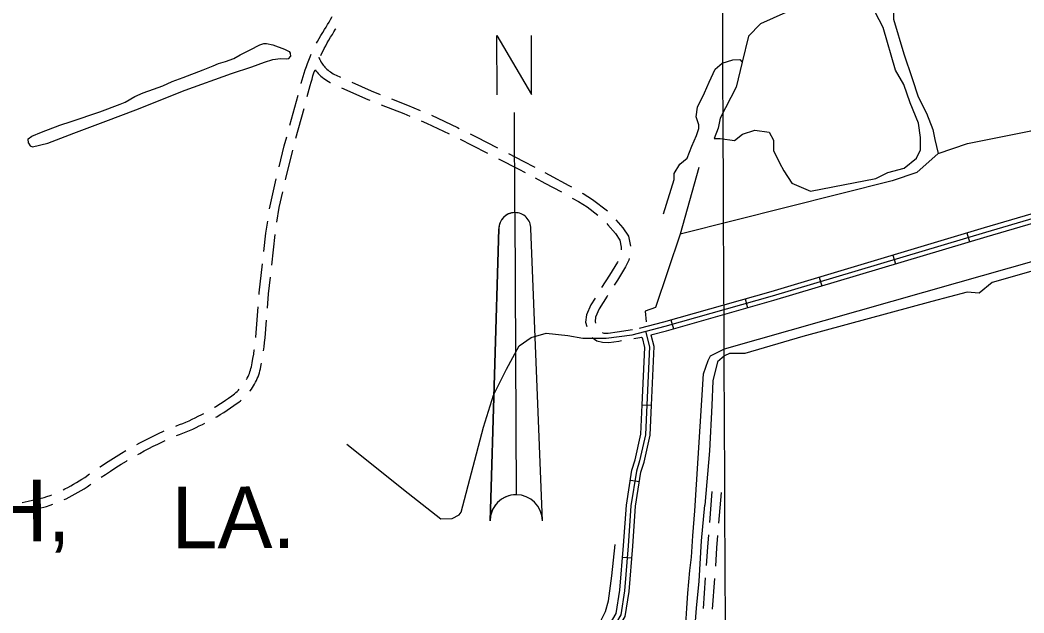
# Model space of a CAD drawing. Extents: x 3419139 to 3457078, y 540382 to 565875.
# Drawn here: x 3447297 to 3450552, y 559989 to 561912 of the extents above; entities that cross this region are included whole.
import ezdxf

# ---------------------------------------------------------------- set-up
doc = ezdxf.new("R2010")
doc.units = 0
for name, color, linetype in [('V-ANNO-SYMB', 7, 'Continuous'), ('V-GRID-MAJR', 7, 'Continuous'), ('V-ROAD-CNTR', 7, 'Continuous'), ('V-TOPO-GNAM-IDEN', 7, 'Continuous'), ('V-TOPO-SHOR', 7, 'Continuous')]:
    doc.layers.add(name, color=color, linetype=linetype)

msp = doc.modelspace()

# ---------------------------------------------------------------- linework, layer by layer
at = {"layer": 'V-ANNO-SYMB'}
for p, q in [((3448901.341196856, 561287.4632177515), (3448899.923084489, 561612.4601238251)), ((3448901.341196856, 561287.4632177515), (3448905.3337285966, 560372.4719283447)), ((3448901.341196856, 561287.4632177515), (3448905.3337285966, 560372.4719283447)), ((3448820.7044287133, 560287.1018422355), (3448849.568589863, 561235.2368148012)), ((3448849.5685942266, 561235.2358148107), (3448820.7054287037, 560287.1018465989)), ((3448990.704810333, 560287.8436328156), (3448953.5675998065, 561235.6906107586))]:
    msp.add_line(p, q, dxfattribs=at)
msp.add_lwpolyline([(3448843.670469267, 561670.2312198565), (3448842.832692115, 561862.2293920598), (3448955.6694030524, 561670.7199231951), (3448954.8316259, 561862.7180953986)], dxfattribs=at)
for centre, radius, start, end in [((3448901.56776295, 561235.463711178), 51.999999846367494, 90.24669197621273, 180.24999753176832), ((3448901.568426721, 561235.4637140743), 51.99999984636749, 90.25332101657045, 180.2500154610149), ((3448901.568426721, 561235.4637140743), 51.99999984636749, 0.2500154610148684, 90.25332101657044), ((3448905.704124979, 560287.4727353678), 85.00000000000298, 90.24999753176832, 180.24999753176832), ((3448905.705114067, 560287.4727396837), 85.000000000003, 90.25001546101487, 180.25001546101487), ((3448905.705114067, 560287.4727396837), 85.000000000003, 0.2500154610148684, 90.25001546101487), ((3448905.705114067, 560287.4727396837), 85.000000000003, 0.2500154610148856, 90.25001546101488)]:
    msp.add_arc(centre, radius, start, end, dxfattribs=at)
at = {"layer": 'V-GRID-MAJR'}
msp.add_spline([(3449649.727, 545887.172), (3449621.526, 551946.219), (3449593.316, 558007.2), (3449565.106, 564068.197), (3449565.097, 564070.1140000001)], degree=3, dxfattribs=at)
at = {"layer": 'V-ROAD-CNTR'}
for p, q in [((3448171.958070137, 561571.7960703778), (3448198.093218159, 561668.3200973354)), ((3448191.518662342, 561529.2509533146), (3448217.653810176, 561625.7749795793)), ((3448112.6620051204, 561117.4066292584), (3448123.5466119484, 561216.8116058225)), ((3450366.7382286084, 561221.678530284), (3450375.3442113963, 561192.9395877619)), ((3450127.246707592, 561149.9576737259), (3450135.8536903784, 561121.218731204)), ((3449887.756186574, 561078.2378171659), (3449896.362169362, 561049.4988746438)), ((3449648.107665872, 561007.8769578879), (3449656.274649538, 560979.0090156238)), ((3449407.54914699, 560939.8240939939), (3449415.7151306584, 560910.957151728)), ((3449286.783295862, 560878.9441539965), (3449313.456575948, 560883.4907358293)), ((3449313.9803341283, 560664.1196454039), (3449343.952274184, 560662.81664801)), ((3449275.940410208, 560419.8961338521), (3449305.56435096, 560415.1591433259)), ((3449540.1033699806, 560382.257157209), (3449532.1623241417, 560282.5729849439)), ((3449570.0086300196, 560379.8748427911), (3449562.0675841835, 560280.190670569)), ((3449250.7254606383, 560170.174633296), (3449280.632400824, 560167.816638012)), ((3449518.7866677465, 560103.0727143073), (3449511.768921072, 560003.3194015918)), ((3449548.6932100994, 560100.6903038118), (3449541.675463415, 560000.9369909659))]:
    msp.add_line(p, q, dxfattribs=at)
for points in [[(3449342.8292764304, 560891.413190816), (3449392.610176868, 560904.4201648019), (3449741.359479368, 561003.0799674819), (3450433.170095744, 561210.2575531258), (3451027.714906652, 561384.711204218), (3451671.406619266, 561576.5228205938), (3452244.262473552, 561740.1254933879), (3452667.5606269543, 561869.4922346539), (3452712.4665371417, 561893.6951862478), (3452747.156467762, 561916.5131406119), (3452765.6134308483, 561939.3710948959), (3452786.338389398, 561974.6110244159), (3452800.2963614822, 562019.522934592), (3452801.844358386, 562074.1878252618), (3452753.718454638, 562270.8354319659), (3452730.5675009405, 562323.324326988), (3452705.1515517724, 562361.5192505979), (3452676.5566089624, 562396.3571809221), (3452578.1578057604, 562464.402044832), (3452332.2102976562, 562653.671666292)], [(3448258.456890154, 561837.3920026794), (3448261.490006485, 561843.1745711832), (3448266.8858619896, 561853.0073152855), (3448272.462688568, 561862.7372724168), (3448278.222432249, 561872.3594083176), (3448284.1208977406, 561881.8144813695), (3448289.2026765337, 561889.7916462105), (3448293.9877760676, 561897.6792366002), (3448298.6049071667, 561905.6727293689), (3448303.048552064, 561913.7601630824), (3448307.3130607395, 561921.9414515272), (3448308.337149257, 561924.0135852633)], [(3448272.083213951, 561797.0688777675), (3448273.6067201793, 561800.4162193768), (3448278.2024921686, 561810.0276865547), (3448282.9769615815, 561819.5542100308), (3448287.925993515, 561828.9894288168), (3448293.0521380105, 561838.3306847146), (3448298.349311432, 561847.5727275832), (3448303.821567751, 561856.7145916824), (3448309.4991022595, 561865.8155186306), (3448314.6813234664, 561873.9503537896), (3448319.8042239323, 561882.3947633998), (3448320.8776726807, 561884.2531912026)], [(3448208.5472773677, 561706.9297081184), (3448208.787318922, 561707.8162451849), (3448211.616652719, 561718.4817438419), (3448214.689049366, 561729.2638460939), (3448217.9662887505, 561739.9920610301), (3448221.442276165, 561750.6549011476), (3448225.118055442, 561761.2514835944), (3448228.98950578, 561771.7767007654), (3448233.055955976, 561782.2253753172), (3448237.3173885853, 561792.5994766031), (3448241.10889548, 561801.3590445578)], [(3448265.106621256, 561792.238597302), (3448266.804480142, 561787.9020099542), (3448268.5542236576, 561783.9570864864), (3448270.4818880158, 561780.0957040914), (3448272.5791807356, 561776.3233458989), (3448274.8424095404, 561772.6538054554), (3448277.2718167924, 561769.0875601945), (3448279.854492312, 561765.6353493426), (3448282.5895797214, 561762.3093586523), (3448285.472274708, 561759.1058838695), (3448288.4942360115, 561756.03983789), (3448291.578264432, 561753.1780894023), (3448295.4255475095, 561750.0034450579), (3448299.5156219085, 561746.8633702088), (3448303.71110944, 561743.8746175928), (3448308.010863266, 561741.036218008), (3448312.406677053, 561738.3521527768), (3448316.8934465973, 561735.8285146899), (3448321.470787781, 561733.4655189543), (3448326.128948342, 561731.2643204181), (3448331.2154959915, 561729.0771341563), (3448336.328753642, 561726.7818215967)], [(3448228.1078693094, 561664.384590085), (3448237.764681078, 561700.0497548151), (3448240.543347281, 561710.5242561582), (3448243.4629506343, 561720.7701539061), (3448246.5757112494, 561730.9599389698), (3448249.877723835, 561741.0890988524), (3448253.3225080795, 561751.0197659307)], [(3448253.3225080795, 561751.0197659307), (3448256.2455076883, 561747.1126506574), (3448259.8424202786, 561742.7386413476), (3448263.6277252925, 561738.5321161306), (3448267.5977639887, 561734.5041621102), (3448271.811735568, 561730.5939105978), (3448276.738452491, 561726.5285549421), (3448281.672378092, 561722.7406297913), (3448286.7388905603, 561719.1313824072), (3448291.9251367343, 561715.7077819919), (3448297.231322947, 561712.4678472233), (3448302.654553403, 561709.4174853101), (3448303.0165766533, 561709.2305952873)], [(3448339.3107370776, 561692.5592551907), (3448424.038109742, 561654.5256148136), (3448430.591554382, 561651.9822000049)], [(3448372.7864408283, 561710.41617116), (3448435.615890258, 561682.2123851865), (3448464.529857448, 561670.9907732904)], [(3448501.75906417, 561656.5419878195), (3448553.049972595, 561636.6358066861), (3448594.2350593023, 561619.0596121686)], [(3448467.821028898, 561637.5333106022), (3448541.732027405, 561608.8481933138), (3448560.6195123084, 561600.7877487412)], [(3448597.3143197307, 561585.1278309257), (3448614.6443812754, 561577.7320341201), (3448687.84599666, 561543.3197505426)], [(3448630.867204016, 561603.2552548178), (3448715.667561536, 561563.3903702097), (3448721.0536425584, 561560.6926458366)], [(3448136.7397830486, 561436.3072308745), (3448153.5534494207, 561503.8229292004), (3448161.5040109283, 561533.1864595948)], [(3448723.675544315, 561525.8267198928), (3448762.123821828, 561506.5691456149), (3448812.57136808, 561480.6236610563)], [(3448756.698635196, 561542.8391517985), (3448775.7021781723, 561533.3208543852), (3448845.514809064, 561497.4157872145)], [(3448157.122320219, 561393.5515454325), (3448158.1298444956, 561398.0544930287), (3448181.1796433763, 561490.6115375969)], [(3448848.0653777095, 561462.3688727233), (3448914.1656292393, 561428.3731051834), (3448934.8236754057, 561417.3779346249)], [(3448881.0091520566, 561479.1608274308), (3448928.074370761, 561454.9548948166), (3448966.119614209, 561434.7054512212)], [(3448106.076298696, 561299.7393870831), (3448107.6484920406, 561309.8320211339), (3448127.253026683, 561397.4509442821)], [(3448356.617248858, 560536.2039012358), (3448555.362851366, 560376.834219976), (3448661.304639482, 560293.8093860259), (3448697.602566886, 560294.775384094), (3448720.552520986, 560307.126359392), (3448727.2205076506, 560315.4453427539), (3448799.482363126, 560591.5447905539), (3448831.9932981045, 560695.55658253), (3448873.98521412, 560779.9224137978), (3448915.2731315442, 560854.858263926), (3448954.732052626, 560882.1182094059), (3449003.0809559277, 560896.7811800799), (3449073.641814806, 560888.5821964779), (3449121.571718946, 560879.8102140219), (3449149.583662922, 560880.382212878), (3449197.890566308, 560880.5842124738), (3449281.635398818, 560890.927191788), (3449388.672184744, 560918.8951358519), (3449737.166487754, 561017.4819386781), (3450428.90710427, 561224.638524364), (3451023.4609151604, 561399.0951754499)], [(3448967.2179434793, 561400.1362022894), (3448998.2445418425, 561383.6224072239), (3449052.6758182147, 561354.5923931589)], [(3448998.5259069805, 561417.4573187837), (3449012.350983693, 561410.0989715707), (3449076.5933269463, 561375.8363885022), (3449085.376284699, 561370.7943201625)], [(3449305.546898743, 560912.6790090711), (3449384.7341926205, 560933.3701069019), (3449732.97349614, 561031.883909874), (3450424.644112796, 561239.0194956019), (3451019.206923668, 561413.4791466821)], [(3448129.6772194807, 561256.3381080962), (3448137.1395079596, 561304.2419788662), (3448148.3883852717, 561354.5168022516)], [(3449087.5265857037, 561334.9679101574), (3449107.752829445, 561323.3565480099), (3449135.8704393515, 561305.9897889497), (3449170.241909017, 561279.1175490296)], [(3449120.0664085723, 561350.8796194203), (3449123.1072042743, 561349.1339774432), (3449153.0438058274, 561330.6437235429), (3449201.3421082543, 561292.8832325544)], [(3448087.2611497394, 561161.0464389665), (3448093.862249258, 561221.33177158), (3448099.919543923, 561260.2163391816)], [(3449229.2324871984, 561264.2409489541), (3449251.23080264, 561237.6912579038), (3449269.4787445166, 561210.7995540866), (3449276.4192839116, 561179.0713739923), (3449276.4192839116, 561178.527436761)], [(3449199.6746180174, 561252.1309182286), (3449203.3609732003, 561248.4445630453), (3449227.2133681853, 561219.6571897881), (3449241.407485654, 561198.7395429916), (3449246.4192839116, 561175.8284652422), (3449246.4192839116, 561167.1586119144)], [(3449235.238723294, 561129.4617477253), (3449233.813551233, 561126.7301679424), (3449208.5408894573, 561084.6090649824), (3449182.7940658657, 561044.3383921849)], [(3449272.557784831, 561138.9808023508), (3449271.311159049, 561133.7449740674), (3449259.997910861, 561112.0612483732), (3449234.0462684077, 561068.8085109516), (3449223.424238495, 561052.1945667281)], [(3448072.1914532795, 561021.863755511), (3448072.5874524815, 561027.0371398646), (3448082.90730655, 561121.2844441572)], [(3448098.929261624, 560978.0995600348), (3448102.462547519, 561024.2588601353), (3448108.308162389, 561077.6446386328)], [(3449161.5534844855, 561010.4449108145), (3449148.189016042, 560988.88931655), (3449134.1379844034, 560956.1035760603), (3449130.9343918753, 560932.610564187), (3449134.3157356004, 560917.7326517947)], [(3449201.8777704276, 561018.4936807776), (3449200.6915764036, 561016.6383516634), (3449174.8747652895, 560974.9983337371), (3449163.313644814, 560948.0223859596), (3449161.394806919, 560933.9509080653), (3449162.5590622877, 560928.828184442)], [(3448061.4593302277, 560882.2775545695), (3448061.61059157, 560883.6340210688), (3448069.1385865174, 560981.9807125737)], [(3448086.2350196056, 560838.7134662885), (3448088.0727455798, 560851.9730913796), (3448089.8645503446, 560866.3085435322), (3448091.48340843, 560880.8259789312), (3448095.876394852, 560938.2165169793)], [(3449325.1913117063, 560903.0441675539), (3449337.68428672, 560851.664270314), (3449328.9733041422, 560663.6216464), (3449324.77931253, 560567.13683937), (3449305.7803505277, 560482.1200094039), (3449295.706370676, 560448.5110766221), (3449277.8164064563, 560336.614300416), (3449268.6024248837, 560206.0645615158), (3449257.117447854, 560060.446852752), (3449244.7034726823, 559982.2900090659), (3449216.743528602, 559935.31310302), (3449162.4036372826, 559879.2782150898), (3449061.237839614, 559821.8373299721), (3448982.97499614, 559773.60842643), (3448944.053073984, 559747.4804786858), (3448883.657194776, 559724.5005246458), (3448839.896282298, 559710.267553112), (3448309.5643429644, 559437.3620989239), (3448129.895702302, 559343.4572867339), (3448068.6108248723, 559314.6303443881), (3447996.7449686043, 559298.9263757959), (3447801.323359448, 559301.2103712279), (3447411.865138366, 559298.2963770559), (3447017.985926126, 559297.870377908)], [(3449184.146240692, 560898.372308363), (3449190.107364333, 560896.9696910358), (3449204.4094791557, 560896.2545852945), (3449233.5145921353, 560900.2969620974), (3449282.97284927, 560908.7273468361)], [(3447017.7729265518, 559312.870347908), (3447411.801138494, 559313.2963470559), (3447801.3553593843, 559316.2113412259), (3447995.2119716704, 559313.945345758), (3448063.7568345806, 559328.9233158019), (3448123.22671564, 559356.896259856), (3448302.6583567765, 559450.6780722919), (3448834.1072938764, 559724.1585253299), (3448878.667204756, 559738.6514963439), (3448937.116087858, 559760.890451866), (3448974.8570123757, 559786.225401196), (3449053.597854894, 559834.7483041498), (3449153.130655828, 559891.2621911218), (3449204.7525525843, 559944.4940846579), (3449230.340501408, 559987.486998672), (3449242.210477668, 560062.2158492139), (3449253.6444548, 560207.18255928), (3449262.9004362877, 560338.3292969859), (3449281.0513999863, 560451.8630699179), (3449291.258379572, 560485.9140018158), (3449309.851342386, 560569.1138354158), (3449313.9883341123, 560664.2946450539), (3449322.601316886, 560850.210273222), (3449314.785332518, 560882.355208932)], [(3447018.1989257, 559282.870407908), (3447411.929138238, 559283.2964070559), (3447801.2913595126, 559286.2094012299), (3447998.277965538, 559283.907405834), (3448073.464815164, 559300.3373729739), (3448136.564688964, 559330.018313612), (3448316.470329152, 559424.046125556), (3448845.68527072, 559696.376580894), (3448888.6471847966, 559710.349552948), (3448950.99006011, 559734.0705055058), (3448991.0929799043, 559760.991451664), (3449068.8778243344, 559808.926355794), (3449171.6766187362, 559867.294239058), (3449228.73450462, 559926.132121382), (3449259.0664439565, 559977.09301946), (3449272.02441804, 560058.6778562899), (3449283.560394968, 560204.9465637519), (3449292.7323766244, 560334.899303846), (3449310.361341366, 560445.1590833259), (3449320.3023214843, 560478.3260169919), (3449339.707282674, 560565.159843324), (3449343.9582741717, 560662.9486477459), (3449352.767256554, 560853.118267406), (3449343.783274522, 560890.0691935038)], [(3449151.6991054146, 560882.3094840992), (3449167.2824914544, 560871.520986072), (3449185.888198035, 560867.1431727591), (3449205.735619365, 560866.1508016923), (3449238.0996714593, 560870.6458089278), (3449247.35202722, 560872.2229150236)], [(3449310.4088602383, 560882.9411993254), (3449313.103335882, 560883.645206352)], [(3448031.200456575, 560746.4915067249), (3448033.6217078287, 560751.0157146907), (3448036.050323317, 560755.9597471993), (3448038.3081119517, 560760.9881258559), (3448040.390021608, 560766.0887131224), (3448042.2944101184, 560771.2599869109), (3448044.0196494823, 560776.4969615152), (3448045.563681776, 560781.7881746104), (3448046.88001579, 560786.959676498), (3448049.4922468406, 560800.4193076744), (3448051.9795099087, 560814.2417077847), (3448054.2836692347, 560828.0972281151), (3448056.4010556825, 560841.9805012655), (3448056.4856228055, 560842.5906729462)], [(3448041.6720236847, 560707.9977022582), (3448042.9432569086, 560709.6231014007), (3448046.7959550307, 560714.9141835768), (3448050.466258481, 560720.3376299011), (3448053.9458243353, 560725.8866846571), (3448057.2292843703, 560731.5483466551), (3448060.3182921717, 560737.3202853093), (3448063.2056766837, 560743.1982528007), (3448065.8878880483, 560749.1718741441), (3448068.3619783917, 560755.2332868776), (3448070.625589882, 560761.3800130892), (3448072.674350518, 560767.5990384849), (3448074.508318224, 560773.8838253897), (3448076.16598421, 560780.3963235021), (3448078.98175316, 560794.9046923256), (3448079.76280011, 560799.2451835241)], [(3447926.8046975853, 560655.8786484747), (3447930.3268561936, 560657.9743896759), (3447941.152182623, 560664.6637354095), (3447951.8648658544, 560671.5361707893), (3447962.461484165, 560678.5848930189), (3447972.93609418, 560685.811432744), (3447983.3327994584, 560693.2477803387), (3447987.9355635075, 560696.6051239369), (3447992.272085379, 560700.0067117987), (3447996.488894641, 560703.554244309), (3448000.5791196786, 560707.2443088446), (3448004.540911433, 560711.0771800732), (3448007.646184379, 560714.2929055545)], [(3447931.057017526, 560623.5777411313), (3447934.5106902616, 560625.5548169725), (3447945.8831438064, 560632.3216103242), (3447957.137817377, 560639.2762645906), (3447968.273134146, 560646.4198292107), (3447979.2885158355, 560653.747106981), (3447990.18190582, 560661.262567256), (3448000.8992005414, 560668.9282196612), (3448006.0384364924, 560672.6768760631), (3448011.1919146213, 560676.7192882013), (3448014.0780169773, 560679.1473188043)], [(3447801.307263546, 560594.8858280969), (3447803.816298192, 560595.7774062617), (3447814.1286272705, 560599.668887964), (3447824.366204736, 560603.759631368), (3447834.5235514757, 560608.0466650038), (3447844.5922041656, 560612.529524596), (3447854.574558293, 560617.2059515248), (3447864.46555345, 560622.0744801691), (3447874.4352807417, 560627.2255224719), (3447885.9468751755, 560633.0628775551), (3447892.1904155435, 560636.3628713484)], [(3447674.820805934, 560535.1195199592), (3447685.1621679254, 560540.7060959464), (3447700.2087146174, 560548.5869460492), (3447715.353813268, 560556.2702539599), (3447730.5950958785, 560563.7598973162), (3447745.935323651, 560571.0491608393), (3447761.365495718, 560578.1422256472), (3447764.406850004, 560579.493233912)], [(3447804.2760413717, 560564.102992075), (3447814.135701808, 560567.6065937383), (3447824.9913727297, 560571.703112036), (3447835.7657952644, 560576.008368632), (3447846.4584485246, 560580.5213349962), (3447857.0577958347, 560585.2404754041), (3447867.5634417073, 560590.1620484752), (3447877.9764465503, 560595.287519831), (3447888.1047192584, 560600.5204775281), (3447895.6956144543, 560604.3697054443)], [(3447678.4543579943, 560502.8820692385), (3447684.6505194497, 560506.3320317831), (3447699.2518320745, 560514.2199040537), (3447713.955285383, 560521.9210539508), (3447728.7561867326, 560529.4297460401), (3447743.6489041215, 560536.7481026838), (3447758.638676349, 560543.8708391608), (3447767.6569050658, 560548.0164106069)], [(3447555.450277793, 560462.1273523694), (3447556.9441705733, 560463.124576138), (3447574.051576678, 560474.3504626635), (3447591.244812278, 560485.4337220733), (3447608.5230100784, 560496.3788271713), (3447625.9792215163, 560507.2409193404), (3447639.964401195, 560515.5075725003)], [(3447559.6927744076, 560428.8894143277), (3447573.5018294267, 560438.107423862), (3447590.408423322, 560449.2015373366), (3447607.3991877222, 560460.1542779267), (3447624.474989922, 560470.9711728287), (3447641.538778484, 560481.5890806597), (3447643.7965191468, 560482.9236333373)], [(3447436.6435070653, 560388.380019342), (3447442.370106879, 560391.1678769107), (3447451.8043274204, 560395.9934880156), (3447461.1466302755, 560401.0018733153), (3447470.3847085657, 560406.1891700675), (3447479.525230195, 560411.5599930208), (3447488.557975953, 560417.1026594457), (3447497.4784438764, 560422.8213321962), (3447506.3124029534, 560428.7327638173), (3447522.2827019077, 560439.7699639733)], [(3447439.9594221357, 560356.763437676), (3447445.713326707, 560359.4292989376), (3447455.7678931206, 560364.3241230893), (3447465.72367258, 560369.4165119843), (3447475.5793697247, 560374.7001266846), (3447485.3292914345, 560380.1748299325), (3447494.970769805, 560385.8400069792), (3447504.5000240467, 560391.6873405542), (3447513.917556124, 560397.7246678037), (3447523.183597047, 560403.9252361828), (3447526.662967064, 560406.3298563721)], [(3447303.40619546, 560347.3657455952), (3447322.6719006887, 560350.9436622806), (3447374.585384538, 560362.8850655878), (3447383.946051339, 560366.1555174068), (3447393.877249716, 560369.8479733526), (3447400.039690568, 560372.2762098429)], [(3447306.1583629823, 560317.3639009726), (3447328.7760993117, 560321.5643377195), (3447382.9206154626, 560334.0189344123), (3447394.121948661, 560337.9324825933), (3447403.0926181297, 560341.2678103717)], [(3449528.9859058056, 560242.6993160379), (3449525.765855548, 560202.2779343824), (3449521.593766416, 560142.9740393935)], [(3449558.8911658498, 560240.3170016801), (3449555.6821444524, 560200.0340656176), (3449551.5003087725, 560140.5916289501)]]:
    msp.add_lwpolyline(points, dxfattribs=at)
at = {"layer": 'V-TOPO-SHOR'}
msp.add_lwpolyline([(3450625.868427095, 561910.5184008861), (3450578.730910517, 562082.6058591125), (3450565.3043554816, 562122.3072283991), (3450532.142774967, 562128.789187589), (3450472.5618062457, 562115.2758881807), (3450247.5777420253, 562041.4009206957), (3450168.2039182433, 562007.9212774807), (3450128.6471229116, 561961.3620567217), (3450128.849526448, 561914.9763247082), (3450162.473743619, 561802.4698352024), (3450189.3268536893, 561723.0670966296), (3450209.4666862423, 561663.5150426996), (3450236.204137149, 561610.6184367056), (3450256.3150549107, 561557.6929159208), (3450263.08616201, 561524.5891649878), (3450274.2666979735, 561479.2337766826), (3450369.1685219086, 561511.798735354), (3450574.41756065, 561552.4542927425), (3450686.895135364, 561592.7050430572), (3450706.7458200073, 561599.4183205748), (3450699.887968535, 561652.4016709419)], close=True, dxfattribs=at)
for points in [[(3449830.453131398, 561960.060891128), (3449698.182701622, 561899.843797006), (3449658.596991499, 561859.9111093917), (3449638.86307049, 561776.2212174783), (3449619.560662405, 561694.0742920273), (3449566.9821191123, 561594.4449765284), (3449560.5001599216, 561561.283396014), (3449547.391667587, 561528.0929007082), (3449567.271267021, 561528.179645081), (3449613.685913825, 561521.7555154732), (3449640.1053020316, 561541.7507740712), (3449679.806671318, 561555.1773291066), (3449726.2213181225, 561548.7531994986), (3449739.5900435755, 561522.3048965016), (3449739.7346175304, 561489.1722307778), (3449759.7877057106, 561449.4997762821), (3449773.1564311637, 561423.0514732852), (3449799.8360524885, 561383.4079335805), (3449859.5905099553, 561357.1620341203), (3449932.424544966, 561370.7331631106), (3450071.466081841, 561397.8465062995), (3450111.138536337, 561417.8995944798), (3450164.092971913, 561431.3839790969), (3450203.707596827, 561464.6901335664), (3450216.8450039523, 561491.2540957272), (3450216.6715152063, 561531.0132945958), (3450209.8425785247, 561577.3701118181), (3450183.047298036, 561643.5197841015), (3450162.907465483, 561703.0718380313), (3450136.198929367, 561749.3419108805), (3450095.832519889, 561888.3256181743), (3450056.945595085, 561962.5132174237)], [(3447890.171, 561750.322), (3447922.808, 561763.894), (3447940.486, 561771.359), (3447962.9220000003, 561778.14), (3447989.44, 561787.637), (3448010.52, 561799.177), (3448043.159, 561815.469), (3448074.44, 561831.761), (3448087.357, 561836.508), (3448096.194, 561836.502), (3448115.904, 561832.41), (3448154.6380000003, 561817.429), (3448169.588, 561810.6190000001), (3448172.302, 561804.502), (3448173.272, 561794.5750000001)], [(3447336.685, 561501.253), (3447386.3140000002, 561512.773), (3447470.626, 561545.34), (3447575.332, 561584.01), (3447672.563, 561620.647), (3447832.346, 561684.43), (3447982.608, 561739.382), (3448048.557, 561761.084), (3448089.353, 561776.01), (3448115.869, 561784.149), (3448141.702, 561787.528), (3448160.054, 561786.156), (3448168.2120000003, 561787.51), (3448173.272, 561794.5750000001)], [(3449383.528224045, 561283.1931944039), (3449417.6289616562, 561394.7912293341), (3449417.5451171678, 561414.0062491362), (3449436.6259857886, 561444.8341253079), (3449459.6001650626, 561464.1497584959), (3449474.8044919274, 561502.6468736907), (3449490.02558769, 561537.3009849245), (3449497.6109822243, 561560.3925464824), (3449497.5606755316, 561571.9215583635), (3449489.757285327, 561598.7890482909), (3449493.4661381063, 561629.549848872), (3449516.322935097, 561675.7665097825), (3449531.544030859, 561710.4206210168), (3449550.574592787, 561752.7775090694), (3449573.5487720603, 561772.0931422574), (3449608.0855010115, 561783.7730742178), (3449631.143524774, 561783.873687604), (3449638.86307049, 561776.2212174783)], [(3447323.778, 561512.818), (3447323.109, 561527.0920000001), (3447334.67, 561535.919), (3447365.947, 561548.813), (3447425.1010000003, 561571.202), (3447462.495, 561582.732), (3447554.963, 561614.6140000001), (3447621.594, 561639.716), (3447637.233, 561645.823), (3447668.514, 561664.153), (3447696.3910000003, 561676.3690000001), (3447729.028, 561687.901), (3447759.623, 561699.436), (3447789.543, 561713.01), (3447825.577, 561725.898), (3447890.171, 561750.322)], [(3447323.778, 561512.818), (3447329.21, 561504.656), (3447336.685, 561501.253)], [(3450274.2666979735, 561479.2337766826), (3450205.360929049, 561417.4438731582), (3450124.775228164, 561390.1906985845), (3449437.615350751, 561218.0968916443)], [(3449498.1643558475, 561433.5734157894), (3449437.615350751, 561218.0968916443), (3449357.951939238, 560979.478499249), (3449323.415210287, 560967.7985672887), (3449327.409134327, 560933.2283005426)], [(3449484.787, 560320.335), (3449512.611155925, 560764.9410333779), (3449527.798713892, 560807.2811525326), (3449535.4176462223, 560822.6867061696), (3449581.4330803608, 560845.9459567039), (3450337.582571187, 561060.6146473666), (3450832.726401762, 561201.12597774)], [(3450790.6378160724, 561158.668476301), (3450449.029686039, 561061.1009453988), (3450406.9075625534, 561026.329451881), (3450368.460754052, 561030.0047668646), (3450253.3047864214, 560998.7576682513), (3449834.903652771, 560885.4827435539), (3449646.831223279, 560830.8590121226), (3449596.8721717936, 560830.641016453), (3449581.533693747, 560822.8879329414), (3449558.559514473, 560803.5722997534), (3449543.455800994, 560742.0171607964), (3449539.964943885, 560661.2973087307), (3449532.916154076, 560515.22962044), (3449517.9420000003, 560337.8960000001)], [(3449416.13, 559840.822), (3449429.665, 559850.282), (3449440.495, 559861.773), (3449452.017, 559894.232), (3449462.183, 559923.31), (3449463.545, 559934.807), (3449458.822, 559952.397), (3449456.805, 559969.986), (3449459.535, 560003.802), (3449462.275, 560052.4990000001), (3449469.091, 560126.221), (3449473.857, 560169.508), (3449478.6410000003, 560238.497), (3449484.787, 560320.335)], [(3449486.5500000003, 559947.644), (3449489.972, 560003.782), (3449499.506, 560092.38), (3449507.038, 560222.242), (3449517.9420000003, 560337.8960000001)], [(3449178.803, 559960.714), (3449195.058, 559993.169), (3449205.231, 560027.657), (3449216.11, 560108.8150000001), (3449226.327, 560210.943)]]:
    msp.add_lwpolyline(points, dxfattribs=at)

# ---------------------------------------------------------------- texts
at = {"layer": 'V-TOPO-GNAM-IDEN'}
for s, rotation, p in [('PARISH,', 0.08799162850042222, (3446390.2686907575, 560219.4143885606)), ('LA.', 0.08799162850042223, (3447788.3067750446, 560198.6288739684))]:
    msp.add_text(s, height=199.99959800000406, rotation=rotation, dxfattribs=at).set_placement(p)

doc.saveas('drawing.dxf')
